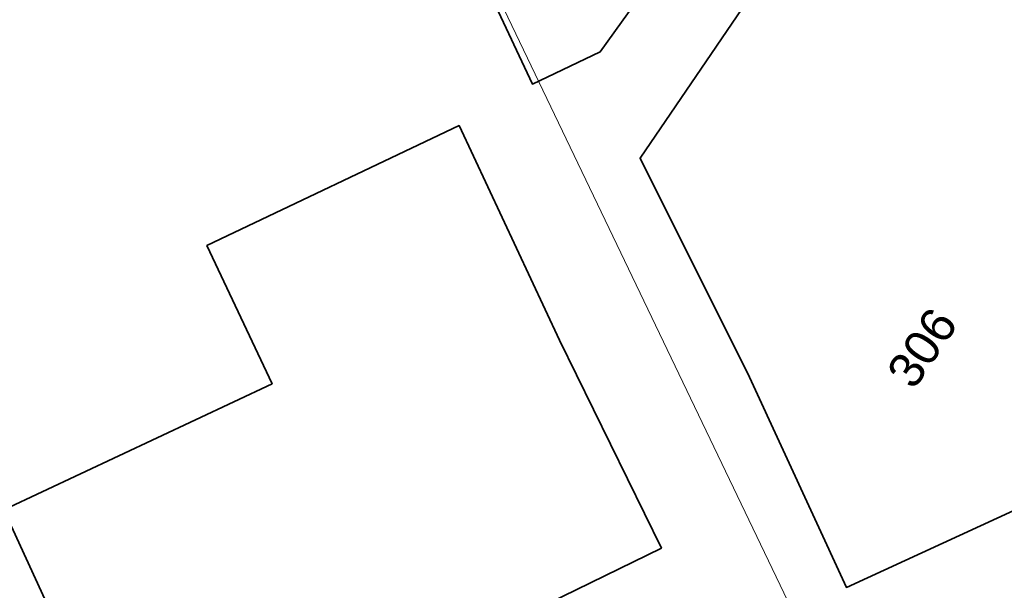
# Model space of a CAD drawing. Header units: metres. Extents: x 163628 to 167676, y 402708 to 405373.
# Tile 840 of 1056: x 166415 to 166436, y 404404 to 404416. Entities that reach past the tile are written whole.
import ezdxf
from ezdxf.enums import TextEntityAlignment as Align

# ---------------------------------------------------------------- set-up
doc = ezdxf.new("R2010")
doc.units = ezdxf.units.M
for name, color, linetype, lineweight in [('X-CA190022.004-UO-BGT_Ondergrond$0$GE_401_OTDErf_Vlak_GEM', 253, 'Continuous', 9), ('X-CA190022.004-UO-BGT_Ondergrond$0$GE_4502_GBKN_Huisnummer_Lijn_GEM', 7, 'Continuous', 9), ('X-CA190022.004-UO-BGT_Ondergrond$0$GE_601_PNDgrondvlakpand_Vlak_MV_GEM', 34, 'Continuous', 35), ('X-CA190022.004-UO-KAD_Percelen$0$B-WE-KG-GRENS_PERCEEL-GV', 150, 'Continuous', 9)]:
    doc.layers.add(name, color=color, linetype=linetype, lineweight=lineweight)
doc.styles.add('X-CA190022.004-UO-BGT_Ondergrond$0$BGT_NAR', font='arial.ttf', dxfattribs={"height": 1})

msp = doc.modelspace()

# ---------------------------------------------------------------- linework, layer by layer
at = {"layer": 'X-CA190022.004-UO-BGT_Ondergrond$0$GE_401_OTDErf_Vlak_GEM', "flags": 128}
for points in [[(166438.255, 404422.121), (166443.703, 404418.391), (166441.616, 404415.342), (166440.939, 404414.352), (166443.976, 404412.273), (166443.038, 404410.914), (166443.201, 404410.47), (166443.062, 404409.547), (166442.614, 404408.87), (166441.847, 404408.326), (166441.533, 404408.217), (166441.223, 404408.281), (166440.224, 404406.833), (166438.749, 404407.871), (166437.447, 404405.941), (166432.926, 404403.861), (166430.836, 404408.403), (166428.475, 404413.126), (166430.893, 404416.685), (166433.491, 404420.508), (166435.991, 404418.815), (166438.255, 404422.121)], [(166423.702, 404419.953), (166425.231, 404420.661), (166429.29, 404417.764), (166427.613, 404415.422), (166426.155, 404414.73), (166423.702, 404419.953)], [(166424.573, 404413.833), (166426.736, 404409.198), (166428.935, 404404.708), (166425.273, 404402.915), (166425.007, 404403.439), (166423.66, 404402.783), (166425.197, 404399.565), (166418.975, 404396.565), (166416.803, 404401.068), (166414.753, 404405.533), (166420.539, 404408.258), (166419.134, 404411.241), (166424.573, 404413.833)]]:
    msp.add_lwpolyline(points, dxfattribs=at)
at = {"layer": 'X-CA190022.004-UO-BGT_Ondergrond$0$GE_601_PNDgrondvlakpand_Vlak_MV_GEM', "flags": 128}
for points in [[(166440.939, 404414.352), (166443.976, 404412.273), (166443.038, 404410.914), (166443.201, 404410.47), (166443.062, 404409.547), (166442.614, 404408.87), (166441.847, 404408.326), (166441.533, 404408.217), (166441.223, 404408.281), (166440.224, 404406.833), (166438.749, 404407.871), (166437.447, 404405.941), (166432.926, 404403.861), (166430.836, 404408.403), (166428.475, 404413.126), (166430.893, 404416.685), (166433.491, 404420.508), (166435.991, 404418.815), (166438.255, 404422.121), (166443.703, 404418.391), (166441.616, 404415.342), (166440.939, 404414.352)], [(166425.231, 404420.661), (166429.29, 404417.764), (166427.613, 404415.422), (166426.155, 404414.73), (166423.702, 404419.953), (166425.231, 404420.661)], [(166426.736, 404409.198), (166428.935, 404404.708), (166425.273, 404402.915), (166425.007, 404403.439), (166423.66, 404402.783), (166425.197, 404399.565), (166418.975, 404396.565), (166416.803, 404401.068), (166414.753, 404405.533), (166420.539, 404408.258), (166419.134, 404411.241), (166424.573, 404413.833), (166426.736, 404409.198)]]:
    msp.add_lwpolyline(points, dxfattribs=at)
at = {"layer": 'X-CA190022.004-UO-KAD_Percelen$0$B-WE-KG-GRENS_PERCEEL-GV', "flags": 128}
msp.add_lwpolyline([(166417.991, 404390.555), (166434.179, 404398.305), (166422.191, 404423.355), (166414.977, 404419.89), (166405.957, 404415.558), (166409.526, 404408.325), (166413.537, 404399.893)], close=True, dxfattribs=at)
msp.add_lwpolyline([(166422.191, 404423.355), (166434.179, 404398.305), (166439.961, 404401.088), (166440.894, 404401.582), (166441.79, 404402.138), (166442.646, 404402.756), (166443.457, 404403.431), (166444.219, 404404.16), (166444.93, 404404.94), (166445.585, 404405.768), (166446.181, 404406.639), (166446.715, 404407.548), (166447.186, 404408.493), (166447.59, 404409.467), (166447.926, 404410.468), (166448.192, 404411.489), (166448.388, 404412.526), (166448.511, 404413.574), (166448.561, 404414.628), (166448.539, 404415.683), (166448.443, 404416.734)], dxfattribs=at)

# ---------------------------------------------------------------- texts
at = {"layer": 'X-CA190022.004-UO-BGT_Ondergrond$0$GE_4502_GBKN_Huisnummer_Lijn_GEM', "style": 'X-CA190022.004-UO-BGT_Ondergrond$0$BGT_NAR'}
msp.add_text('306', height=0.75, rotation=56, dxfattribs=at).set_placement((166434.558, 404409.037), align=Align.MIDDLE_CENTER)

doc.saveas('drawing.dxf')
